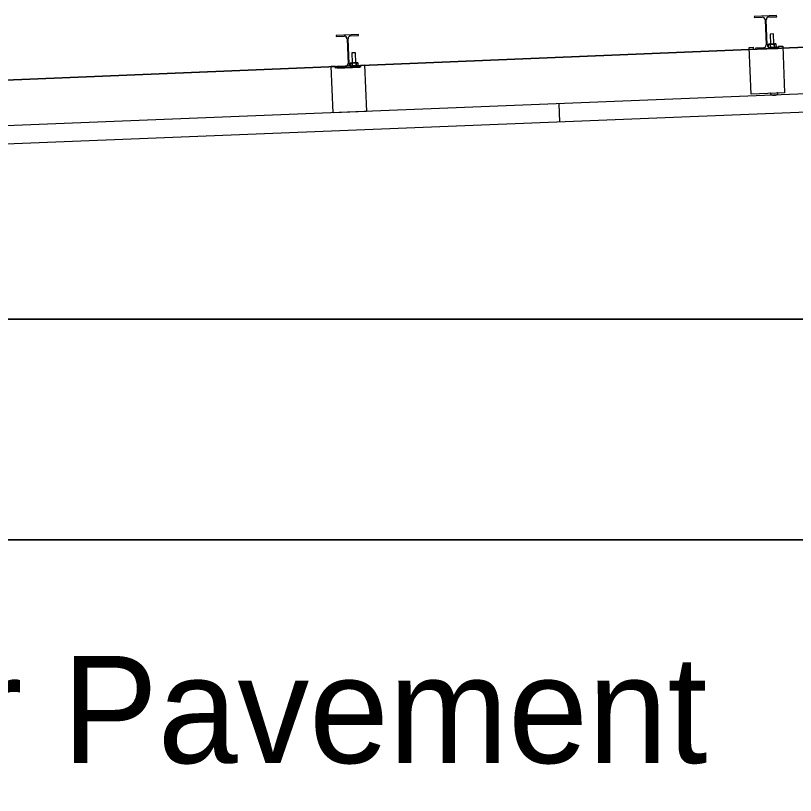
# Model space of a CAD drawing. Extents: x 9538 to 81668, y 7600 to 11751.
# Drawn here: x 22081.3 to 22197.7, y 9629.1 to 9745.6 of the extents above; entities that cross this region are included whole.
import ezdxf

# ---------------------------------------------------------------- set-up
doc = ezdxf.new("R2010")
doc.units = 0
for name, color, linetype in [('DsnShtMinorGrid16', 7, 'Continuous'), ('dsnStdCells', 7, 'Continuous'), ('dsnStdNameDate', 7, 'Continuous'), ('dsnStdNote', 7, 'Continuous'), ('dsnStdTable', 7, 'Continuous')]:
    doc.layers.add(name, color=color, linetype=linetype)

msp = doc.modelspace()

# ---------------------------------------------------------------- linework, layer by layer
at = {"layer": 'DsnShtMinorGrid16'}
for p, q in [((22249.57, 9742.98), (21820.72, 9725.37)), ((21352.01, 9700.29), (22296.11, 9700.29))]:
    msp.add_line(p, q, dxfattribs=at)
msp.add_lwpolyline([(22296.11, 9700.29), (22296.11, 9667.31), (21782.63, 9667.31), (21782.63, 9700.29)], close=True, dxfattribs=at)
at = {"layer": 'dsnStdCells'}
for p, q in [((22194.89, 9745.63), (22191.56, 9745.5)), ((22194.89, 9745.63), (22191.56, 9745.5)), ((22191.56, 9745.5), (22191.57, 9745.34)), ((22191.56, 9745.5), (22191.57, 9745.34)), ((22191.57, 9745.34), (22192.74, 9745.39)), ((22191.57, 9745.34), (22192.74, 9745.39)), ((22193.73, 9745.43), (22194.9, 9745.47)), ((22193.73, 9745.43), (22194.9, 9745.47)), ((22194.9, 9745.47), (22194.89, 9745.63)), ((22194.9, 9745.47), (22194.89, 9745.63)), ((22193.17, 9744.99), (22193.32, 9741.24)), ((22193.17, 9744.99), (22193.32, 9741.24)), ((22193.48, 9741.25), (22193.33, 9745)), ((22193.48, 9741.25), (22193.33, 9745)), ((22132.46, 9742.81), (22129.13, 9742.68)), ((22132.46, 9742.81), (22129.13, 9742.68)), ((22129.13, 9742.68), (22129.13, 9742.52)), ((22129.13, 9742.68), (22129.13, 9742.52)), ((22129.13, 9742.52), (22130.3, 9742.57)), ((22129.13, 9742.52), (22130.3, 9742.57)), ((22130.74, 9742.17), (22130.89, 9738.42)), ((22130.74, 9742.17), (22130.89, 9738.42)), ((22131.04, 9738.43), (22130.89, 9742.17)), ((22131.04, 9738.43), (22130.89, 9742.17)), ((22131.29, 9742.61), (22132.46, 9742.65)), ((22131.29, 9742.61), (22132.46, 9742.65)), ((22132.46, 9742.65), (22132.46, 9742.81)), ((22132.46, 9742.65), (22132.46, 9742.81)), ((22194.43, 9742.9), (22193.91, 9742.88)), ((22194.43, 9742.9), (22193.91, 9742.88)), ((22193.91, 9742.88), (22193.97, 9741.37)), ((22193.91, 9742.88), (22193.97, 9741.37)), ((22194.49, 9741.39), (22194.43, 9742.9)), ((22194.49, 9741.39), (22194.43, 9742.9)), ((22190.81, 9740.88), (22191.43, 9740.91)), ((22191.09, 9733.91), (22190.81, 9740.88)), ((22191.45, 9740.59), (22191.43, 9740.91)), ((22195.19, 9740.74), (22191.45, 9740.59)), ((22192.92, 9740.81), (22191.75, 9740.76)), ((22192.92, 9740.81), (22191.75, 9740.76)), ((22191.75, 9740.76), (22191.76, 9740.61)), ((22191.75, 9740.76), (22191.76, 9740.61)), ((22191.76, 9740.61), (22195.09, 9740.74)), ((22191.76, 9740.61), (22195.09, 9740.74)), ((22193.71, 9741.36), (22193.63, 9741.31)), ((22193.71, 9741.36), (22193.63, 9741.31)), ((22193.63, 9741.31), (22193.65, 9740.93)), ((22193.65, 9740.93), (22193.63, 9741.31)), ((22194.68, 9741.4), (22193.71, 9741.36)), ((22193.71, 9741.36), (22194.68, 9741.4)), ((22195.08, 9740.9), (22193.91, 9740.85)), ((22195.08, 9740.9), (22193.91, 9740.85)), ((22193.93, 9741.32), (22193.95, 9740.9)), ((22193.95, 9740.9), (22193.93, 9741.32)), ((22193.95, 9740.9), (22193.93, 9741.32)), ((22193.97, 9741.37), (22194.49, 9741.39)), ((22194.55, 9740.93), (22194.53, 9741.34)), ((22194.53, 9741.34), (22194.55, 9740.93)), ((22194.55, 9740.93), (22194.53, 9741.34)), ((22194.75, 9741.4), (22194.68, 9741.4)), ((22194.68, 9741.4), (22194.75, 9741.4)), ((22194.83, 9741.35), (22194.75, 9741.4)), ((22194.83, 9741.35), (22194.75, 9741.4)), ((22194.77, 9740.88), (22194.85, 9740.94)), ((22194.77, 9740.88), (22194.85, 9740.94)), ((22194.85, 9740.94), (22194.83, 9741.35)), ((22194.85, 9740.94), (22194.83, 9741.35)), ((22195.09, 9740.74), (22195.08, 9740.9)), ((22195.09, 9740.74), (22195.08, 9740.9)), ((22195.18, 9741.06), (22195.81, 9741.08)), ((22195.18, 9741.06), (22195.19, 9740.74)), ((22195.81, 9741.08), (22196.08, 9734.11)), ((22131.99, 9740.08), (22131.47, 9740.06)), ((22131.99, 9740.08), (22131.47, 9740.06)), ((22131.47, 9740.06), (22131.53, 9738.55)), ((22131.47, 9740.06), (22131.53, 9738.55)), ((22132.05, 9738.57), (22131.99, 9740.08)), ((22132.05, 9738.57), (22131.99, 9740.08)), ((22131.27, 9738.54), (22131.19, 9738.49)), ((22131.27, 9738.54), (22131.19, 9738.49)), ((22131.19, 9738.49), (22131.21, 9738.11)), ((22131.21, 9738.11), (22131.19, 9738.49)), ((22132.24, 9738.58), (22131.27, 9738.54)), ((22131.27, 9738.54), (22132.24, 9738.58)), ((22131.49, 9738.5), (22131.51, 9738.08)), ((22131.51, 9738.08), (22131.49, 9738.5)), ((22131.51, 9738.08), (22131.49, 9738.5)), ((22131.53, 9738.55), (22132.05, 9738.57)), ((22132.11, 9738.11), (22132.09, 9738.52)), ((22132.09, 9738.52), (22132.11, 9738.11)), ((22132.11, 9738.11), (22132.09, 9738.52)), ((22132.31, 9738.58), (22132.24, 9738.58)), ((22132.24, 9738.58), (22132.31, 9738.58)), ((22132.4, 9738.53), (22132.31, 9738.58)), ((22132.4, 9738.53), (22132.31, 9738.58)), ((22132.41, 9738.12), (22132.4, 9738.53)), ((22132.41, 9738.12), (22132.4, 9738.53)), ((22128.37, 9738.06), (22129, 9738.09)), ((22128.65, 9731.1), (22128.37, 9738.06)), ((22129.01, 9737.77), (22129, 9738.09)), ((22132.76, 9737.92), (22129.01, 9737.77)), ((22130.49, 9737.99), (22129.32, 9737.94)), ((22130.49, 9737.99), (22129.32, 9737.94)), ((22129.32, 9737.94), (22129.32, 9737.79)), ((22129.32, 9737.94), (22129.32, 9737.79)), ((22129.32, 9737.79), (22132.65, 9737.92)), ((22129.32, 9737.79), (22132.65, 9737.92)), ((22132.65, 9738.07), (22131.47, 9738.03)), ((22132.65, 9738.07), (22131.47, 9738.03)), ((22132.33, 9738.06), (22132.41, 9738.12)), ((22132.33, 9738.06), (22132.41, 9738.12)), ((22132.65, 9737.92), (22132.65, 9738.07)), ((22132.65, 9737.92), (22132.65, 9738.07)), ((22132.74, 9738.24), (22133.37, 9738.26)), ((22132.74, 9738.24), (22132.76, 9737.92)), ((22133.37, 9738.26), (22133.65, 9731.3)), ((22196.08, 9734.11), (22191.09, 9733.91)), ((22193.98, 9734.01), (22193.99, 9733.89)), ((22195.07, 9733.93), (22195.06, 9734.05))]:
    msp.add_line(p, q, dxfattribs=at)
for points in [[(22193.65, 9740.93), (22193.65, 9740.93)], [(22193.91, 9740.85), (22194.77, 9740.88), (22194.77, 9740.88)], [(22131.21, 9738.11), (22131.21, 9738.11)], [(22131.47, 9738.03), (22132.33, 9738.06), (22132.33, 9738.06)], [(22194, 9733.87), (22194.06, 9733.83), (22194.12, 9733.8), (22194.19, 9733.78), (22194.26, 9733.76), (22194.33, 9733.74), (22194.4, 9733.73), (22194.47, 9733.73), (22194.54, 9733.73), (22194.61, 9733.73), (22194.68, 9733.75), (22194.74, 9733.76), (22194.81, 9733.78), (22194.88, 9733.81), (22194.94, 9733.84), (22195, 9733.87), (22195.06, 9733.91)]]:
    msp.add_lwpolyline(points, dxfattribs=at)
for centre, radius, start, end in [((22192.76, 9744.97), 0.417, 2.2841, 92.2932), ((22192.76, 9744.97), 0.417, 2.2841, 92.2932), ((22193.75, 9745.01), 0.417, 92.2981, 182.2871), ((22193.75, 9745.01), 0.417, 92.2981, 182.2871), ((22130.32, 9742.15), 0.417, 2.2841, 92.2932), ((22130.32, 9742.15), 0.417, 2.2841, 92.2932), ((22131.31, 9742.19), 0.417, 92.2981, 182.2871), ((22131.31, 9742.19), 0.417, 92.2981, 182.2871), ((22192.91, 9741.23), 0.417, 272.2981, 2.2871), ((22192.91, 9741.23), 0.417, 272.2981, 2.2871), ((22193.9, 9741.26), 0.417, 182.2841, 272.2932), ((22193.9, 9741.26), 0.417, 182.2841, 272.2932), ((22193.9, 9741.26), 0.417, 233.1773, 272.2932), ((22130.47, 9738.4), 0.417, 272.2981, 2.2871), ((22130.47, 9738.4), 0.417, 272.2981, 2.2871), ((22131.46, 9738.44), 0.417, 182.2841, 272.2932), ((22131.46, 9738.44), 0.417, 182.2841, 272.2932), ((22131.46, 9738.44), 0.417, 233.1773, 272.2932), ((22194.01, 9734.01), 0.0239, 92.3556, 182.1481), ((22194.01, 9733.89), 0.024, 182.5831, 238.6104), ((22195.04, 9734.05), 0.0238, 2.1761, 92.3321), ((22195.05, 9733.93), 0.0238, 305.8121, 2.437)]:
    msp.add_arc(centre, radius, start, end, dxfattribs=at)
for points in [[(22193.93, 9741.32), (22193.9, 9741.33), (22193.85, 9741.36), (22193.77, 9741.37), (22193.69, 9741.35), (22193.65, 9741.32), (22193.63, 9741.31)], [(22193.63, 9741.31), (22193.65, 9741.32), (22193.69, 9741.35), (22193.77, 9741.37), (22193.85, 9741.36), (22193.9, 9741.33), (22193.93, 9741.32)], [(22193.93, 9741.32), (22193.9, 9741.33), (22193.85, 9741.36), (22193.77, 9741.37), (22193.69, 9741.35), (22193.65, 9741.32), (22193.63, 9741.31)], [(22193.85, 9740.86), (22193.86, 9740.86), (22193.9, 9740.87), (22193.93, 9740.89), (22193.95, 9740.9)], [(22194.53, 9741.34), (22194.48, 9741.35), (22194.37, 9741.38), (22194.21, 9741.38), (22194.07, 9741.36), (22193.98, 9741.33), (22193.93, 9741.32)], [(22193.93, 9741.32), (22193.98, 9741.33), (22194.07, 9741.36), (22194.21, 9741.38), (22194.37, 9741.38), (22194.48, 9741.35), (22194.53, 9741.34)], [(22194.53, 9741.34), (22194.48, 9741.35), (22194.37, 9741.38), (22194.21, 9741.38), (22194.07, 9741.36), (22193.98, 9741.33), (22193.93, 9741.32)], [(22193.95, 9740.9), (22194, 9740.89), (22194.11, 9740.86), (22194.27, 9740.86), (22194.41, 9740.88), (22194.5, 9740.91), (22194.55, 9740.93)], [(22194.55, 9740.93), (22194.5, 9740.91), (22194.41, 9740.88), (22194.27, 9740.86), (22194.11, 9740.86), (22194, 9740.89), (22193.95, 9740.9)], [(22193.95, 9740.9), (22194, 9740.89), (22194.11, 9740.86), (22194.27, 9740.86), (22194.41, 9740.88), (22194.5, 9740.91), (22194.55, 9740.93)], [(22194.83, 9741.35), (22194.81, 9741.36), (22194.78, 9741.38), (22194.72, 9741.4), (22194.64, 9741.4), (22194.58, 9741.37), (22194.54, 9741.35), (22194.53, 9741.34)], [(22194.53, 9741.34), (22194.54, 9741.35), (22194.58, 9741.37), (22194.64, 9741.4), (22194.72, 9741.4), (22194.78, 9741.38), (22194.81, 9741.36), (22194.83, 9741.35)], [(22194.83, 9741.35), (22194.81, 9741.36), (22194.78, 9741.38), (22194.72, 9741.4), (22194.64, 9741.4), (22194.58, 9741.37), (22194.54, 9741.35), (22194.53, 9741.34)], [(22194.55, 9740.93), (22194.56, 9740.92), (22194.6, 9740.9), (22194.66, 9740.88), (22194.74, 9740.88), (22194.8, 9740.91), (22194.83, 9740.93), (22194.85, 9740.94)], [(22194.85, 9740.94), (22194.83, 9740.93), (22194.8, 9740.91), (22194.74, 9740.88), (22194.66, 9740.88), (22194.6, 9740.9), (22194.56, 9740.92), (22194.55, 9740.93)], [(22194.55, 9740.93), (22194.56, 9740.92), (22194.6, 9740.9), (22194.66, 9740.88), (22194.74, 9740.88), (22194.8, 9740.91), (22194.83, 9740.93), (22194.85, 9740.94)], [(22131.49, 9738.5), (22131.47, 9738.51), (22131.42, 9738.54), (22131.33, 9738.55), (22131.26, 9738.53), (22131.22, 9738.5), (22131.19, 9738.49)], [(22131.19, 9738.49), (22131.22, 9738.5), (22131.26, 9738.53), (22131.33, 9738.55), (22131.42, 9738.54), (22131.47, 9738.51), (22131.49, 9738.5)], [(22131.49, 9738.5), (22131.47, 9738.51), (22131.42, 9738.54), (22131.33, 9738.55), (22131.26, 9738.53), (22131.22, 9738.5), (22131.19, 9738.49)], [(22132.09, 9738.52), (22132.04, 9738.53), (22131.93, 9738.56), (22131.78, 9738.56), (22131.63, 9738.54), (22131.54, 9738.51), (22131.49, 9738.5)], [(22131.49, 9738.5), (22131.54, 9738.51), (22131.63, 9738.54), (22131.78, 9738.56), (22131.93, 9738.56), (22132.04, 9738.53), (22132.09, 9738.52)], [(22132.09, 9738.52), (22132.04, 9738.53), (22131.93, 9738.56), (22131.78, 9738.56), (22131.63, 9738.54), (22131.54, 9738.51), (22131.49, 9738.5)], [(22132.4, 9738.53), (22132.38, 9738.54), (22132.34, 9738.56), (22132.28, 9738.58), (22132.21, 9738.58), (22132.14, 9738.55), (22132.11, 9738.53), (22132.09, 9738.52)], [(22132.09, 9738.52), (22132.11, 9738.53), (22132.14, 9738.55), (22132.21, 9738.58), (22132.28, 9738.58), (22132.34, 9738.56), (22132.38, 9738.54), (22132.4, 9738.53)], [(22132.4, 9738.53), (22132.38, 9738.54), (22132.34, 9738.56), (22132.28, 9738.58), (22132.21, 9738.58), (22132.14, 9738.55), (22132.11, 9738.53), (22132.09, 9738.52)], [(22131.41, 9738.04), (22131.42, 9738.04), (22131.46, 9738.05), (22131.49, 9738.07), (22131.51, 9738.08)], [(22131.51, 9738.08), (22131.56, 9738.07), (22131.67, 9738.04), (22131.83, 9738.04), (22131.98, 9738.06), (22132.07, 9738.09), (22132.11, 9738.11)], [(22132.11, 9738.11), (22132.07, 9738.09), (22131.98, 9738.06), (22131.83, 9738.04), (22131.67, 9738.04), (22131.56, 9738.07), (22131.51, 9738.08)], [(22131.51, 9738.08), (22131.56, 9738.07), (22131.67, 9738.04), (22131.83, 9738.04), (22131.98, 9738.06), (22132.07, 9738.09), (22132.11, 9738.11)], [(22132.11, 9738.11), (22132.12, 9738.1), (22132.16, 9738.08), (22132.23, 9738.06), (22132.3, 9738.06), (22132.36, 9738.09), (22132.39, 9738.11), (22132.41, 9738.12)], [(22132.41, 9738.12), (22132.39, 9738.11), (22132.36, 9738.09), (22132.3, 9738.06), (22132.23, 9738.06), (22132.16, 9738.08), (22132.12, 9738.1), (22132.11, 9738.11)], [(22132.11, 9738.11), (22132.12, 9738.1), (22132.16, 9738.08), (22132.23, 9738.06), (22132.3, 9738.06), (22132.36, 9738.09), (22132.39, 9738.11), (22132.41, 9738.12)]]:
    msp.add_open_spline(points, degree=3, dxfattribs=at)
at = {"layer": 'dsnStdNameDate'}
msp.add_line((22353.67, 9700.29), (21321.75, 9700.29), dxfattribs=at)
at = {"layer": 'dsnStdTable'}
for p, q in [((22194.89, 9745.63), (22191.56, 9745.5)), ((22191.56, 9745.5), (22191.57, 9745.34)), ((22191.57, 9745.34), (22192.74, 9745.39)), ((22193.73, 9745.43), (22194.9, 9745.47)), ((22194.9, 9745.47), (22194.89, 9745.63)), ((21820.72, 9725.37), (22296.11, 9744.89)), ((22193.17, 9744.99), (22193.32, 9741.24)), ((22193.48, 9741.25), (22193.33, 9745)), ((22132.46, 9742.81), (22129.13, 9742.68)), ((22129.13, 9742.68), (22129.13, 9742.52)), ((22129.13, 9742.52), (22130.3, 9742.57)), ((22130.74, 9742.17), (22130.89, 9738.42)), ((22131.04, 9738.43), (22130.89, 9742.17)), ((22131.29, 9742.61), (22132.46, 9742.65)), ((22132.46, 9742.65), (22132.46, 9742.81)), ((22194.43, 9742.9), (22193.91, 9742.88)), ((22193.91, 9742.88), (22193.97, 9741.37)), ((22194.49, 9741.39), (22194.43, 9742.9)), ((22190.81, 9740.88), (22191.43, 9740.91)), ((22191.09, 9733.91), (22190.81, 9740.88)), ((22191.45, 9740.59), (22191.43, 9740.91)), ((22195.19, 9740.74), (22191.45, 9740.59)), ((22192.92, 9740.81), (22191.75, 9740.76)), ((22191.75, 9740.76), (22191.76, 9740.61)), ((22191.76, 9740.61), (22195.09, 9740.74)), ((22193.71, 9741.36), (22193.63, 9741.31)), ((22193.65, 9740.93), (22193.63, 9741.31)), ((22193.71, 9741.36), (22194.68, 9741.4)), ((22195.08, 9740.9), (22193.91, 9740.85)), ((22193.95, 9740.9), (22193.93, 9741.32)), ((22194.55, 9740.93), (22194.53, 9741.34)), ((22194.68, 9741.4), (22194.75, 9741.4)), ((22194.83, 9741.35), (22194.75, 9741.4)), ((22194.77, 9740.88), (22194.85, 9740.94)), ((22194.85, 9740.94), (22194.83, 9741.35)), ((22195.09, 9740.74), (22195.08, 9740.9)), ((22195.18, 9741.06), (22195.81, 9741.08)), ((22195.18, 9741.06), (22195.19, 9740.74)), ((22195.81, 9741.08), (22196.08, 9734.11)), ((22131.99, 9740.08), (22131.47, 9740.06)), ((22131.47, 9740.06), (22131.53, 9738.55)), ((22132.05, 9738.57), (22131.99, 9740.08)), ((22131.27, 9738.54), (22131.19, 9738.49)), ((22131.21, 9738.11), (22131.19, 9738.49)), ((22131.27, 9738.54), (22132.24, 9738.58)), ((22131.51, 9738.08), (22131.49, 9738.5)), ((22132.11, 9738.11), (22132.09, 9738.52)), ((22132.24, 9738.58), (22132.31, 9738.58)), ((22132.4, 9738.53), (22132.31, 9738.58)), ((22132.41, 9738.12), (22132.4, 9738.53)), ((22128.37, 9738.06), (22129, 9738.09)), ((22128.65, 9731.1), (22128.37, 9738.06)), ((22129.01, 9737.77), (22129, 9738.09)), ((22132.76, 9737.92), (22129.01, 9737.77)), ((22130.49, 9737.99), (22129.32, 9737.94)), ((22129.32, 9737.94), (22129.32, 9737.79)), ((22129.32, 9737.79), (22132.65, 9737.92)), ((22132.65, 9738.07), (22131.47, 9738.03)), ((22132.33, 9738.06), (22132.41, 9738.12)), ((22132.65, 9737.92), (22132.65, 9738.07)), ((22132.74, 9738.24), (22133.37, 9738.26)), ((22132.74, 9738.24), (22132.76, 9737.92)), ((22133.37, 9738.26), (22133.65, 9731.3)), ((22199.32, 9733.93), (21787.75, 9717.47)), ((22196.08, 9734.11), (22191.09, 9733.91)), ((22193.98, 9734.01), (22193.99, 9733.89)), ((22195.07, 9733.93), (22195.06, 9734.05)), ((22162.37, 9732.45), (22162.48, 9729.75)), ((22199.43, 9731.22), (21787.75, 9714.76)), ((22133.65, 9731.3), (22128.65, 9731.1)), ((21352.01, 9667.31), (22790.48, 9667.31))]:
    msp.add_line(p, q, dxfattribs=at)
msp.add_lwpolyline([(22194, 9733.87), (22194.06, 9733.83), (22194.12, 9733.8), (22194.19, 9733.78), (22194.26, 9733.76), (22194.33, 9733.74), (22194.4, 9733.73), (22194.47, 9733.73), (22194.54, 9733.73), (22194.61, 9733.73), (22194.68, 9733.75), (22194.74, 9733.76), (22194.81, 9733.78), (22194.88, 9733.81), (22194.94, 9733.84), (22195, 9733.87), (22195.06, 9733.91)], dxfattribs=at)
for centre, radius, start, end in [((22192.76, 9744.97), 0.417, 2.2841, 92.2932), ((22193.75, 9745.01), 0.417, 92.2981, 182.2871), ((22130.32, 9742.15), 0.417, 2.2841, 92.2932), ((22131.31, 9742.19), 0.417, 92.2981, 182.2871), ((22192.91, 9741.23), 0.417, 272.2981, 2.2871), ((22193.9, 9741.26), 0.417, 182.2841, 272.2932), ((22130.47, 9738.4), 0.417, 272.2981, 2.2871), ((22131.46, 9738.44), 0.417, 182.2841, 272.2932), ((22194.01, 9734.01), 0.0239, 92.3556, 182.1481), ((22194.01, 9733.89), 0.024, 182.5831, 238.6104), ((22195.04, 9734.05), 0.0238, 2.1761, 92.3321), ((22195.05, 9733.93), 0.0238, 305.8121, 2.437)]:
    msp.add_arc(centre, radius, start, end, dxfattribs=at)
for points in [[(22193.93, 9741.32), (22193.9, 9741.33), (22193.85, 9741.36), (22193.77, 9741.37), (22193.69, 9741.35), (22193.65, 9741.32), (22193.63, 9741.31)], [(22193.85, 9740.86), (22193.86, 9740.86), (22193.9, 9740.87), (22193.93, 9740.89), (22193.95, 9740.9)], [(22194.53, 9741.34), (22194.48, 9741.35), (22194.37, 9741.38), (22194.21, 9741.38), (22194.07, 9741.36), (22193.98, 9741.33), (22193.93, 9741.32)], [(22193.95, 9740.9), (22194, 9740.89), (22194.11, 9740.86), (22194.27, 9740.86), (22194.41, 9740.88), (22194.5, 9740.91), (22194.55, 9740.93)], [(22194.83, 9741.35), (22194.81, 9741.36), (22194.78, 9741.38), (22194.72, 9741.4), (22194.64, 9741.4), (22194.58, 9741.37), (22194.54, 9741.35), (22194.53, 9741.34)], [(22194.55, 9740.93), (22194.56, 9740.92), (22194.6, 9740.9), (22194.66, 9740.88), (22194.74, 9740.88), (22194.8, 9740.91), (22194.83, 9740.93), (22194.85, 9740.94)], [(22131.49, 9738.5), (22131.47, 9738.51), (22131.42, 9738.54), (22131.33, 9738.55), (22131.26, 9738.53), (22131.22, 9738.5), (22131.19, 9738.49)], [(22132.09, 9738.52), (22132.04, 9738.53), (22131.93, 9738.56), (22131.78, 9738.56), (22131.63, 9738.54), (22131.54, 9738.51), (22131.49, 9738.5)], [(22132.4, 9738.53), (22132.38, 9738.54), (22132.34, 9738.56), (22132.28, 9738.58), (22132.21, 9738.58), (22132.14, 9738.55), (22132.11, 9738.53), (22132.09, 9738.52)], [(22131.41, 9738.04), (22131.42, 9738.04), (22131.46, 9738.05), (22131.49, 9738.07), (22131.51, 9738.08)], [(22131.51, 9738.08), (22131.56, 9738.07), (22131.67, 9738.04), (22131.83, 9738.04), (22131.98, 9738.06), (22132.07, 9738.09), (22132.11, 9738.11)], [(22132.11, 9738.11), (22132.12, 9738.1), (22132.16, 9738.08), (22132.23, 9738.06), (22132.3, 9738.06), (22132.36, 9738.09), (22132.39, 9738.11), (22132.41, 9738.12)]]:
    msp.add_open_spline(points, degree=3, dxfattribs=at)

# ---------------------------------------------------------------- texts
at = {"layer": 'dsnStdNote'}
msp.add_text('Edge of Shoulder Pavement', height=16, dxfattribs=at).set_placement((21916.93, 9633.96))

doc.saveas('drawing.dxf')
